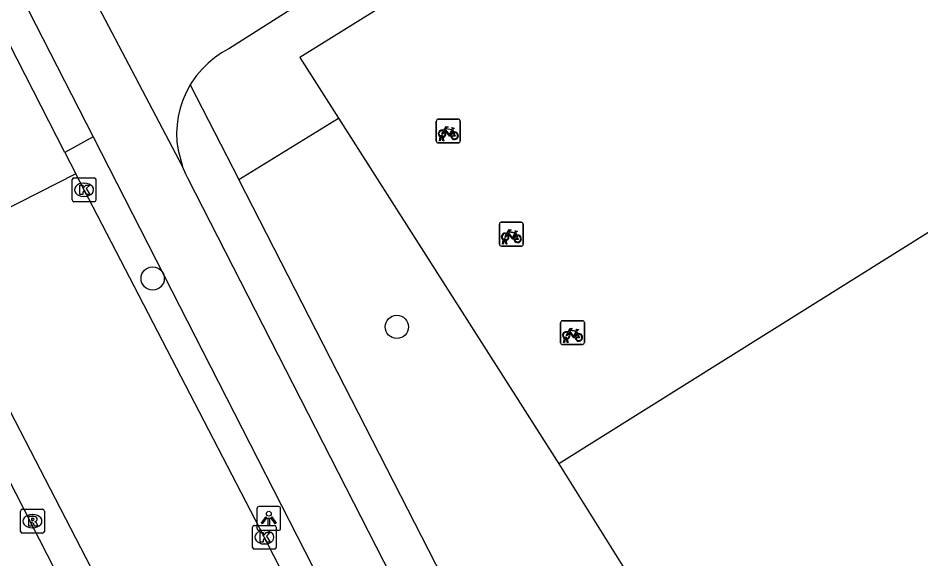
# Model space of a CAD drawing. Extents: x 158838 to 160074, y 386376 to 387776.
# Drawn here: x 159749.52 to 159787.47, y 387470.11 to 387492.84 of the extents above; entities that cross this region are included whole.
import ezdxf

# ---------------------------------------------------------------- set-up
doc = ezdxf.new("R2010")
doc.units = 0
for name, color, linetype in [('IMGEO_Boom', 7, 'Continuous'), ('IMGEO_Fietsenrek', 7, 'Continuous'), ('IMGEO_Fietspad_open', 7, 'Continuous'), ('IMGEO_Hek', 7, 'Continuous'), ('IMGEO_Kolk', 7, 'Continuous'), ('IMGEO_Lichtpunt', 7, 'Continuous'), ('IMGEO_Pand', 7, 'Continuous'), ('IMGEO_Parkeervlak_open', 7, 'Continuous'), ('IMGEO_Rijbaan_lokaal_open', 7, 'Continuous'), ('IMGEO_Rioolput', 7, 'Continuous'), ('IMGEO_Voetpad_open', 7, 'Continuous')]:
    doc.layers.add(name, color=color, linetype=linetype)

msp = doc.modelspace()

# ---------------------------------------------------------------- linework, layer by layer
at = {"layer": 'IMGEO_Boom'}
for centre in [(159755.173, 387481.896), (159765.437, 387479.86)]:
    msp.add_circle(centre, 0.489, dxfattribs=at)
at = {"layer": 'IMGEO_Fietsenrek'}
for p, q in [((159767.097, 387487.668), (159767.097, 387488.509)), ((159767.097, 387488.509), (159767.097, 387487.668)), ((159767.172, 387488.593), (159768.013, 387488.593)), ((159768.013, 387488.593), (159767.172, 387488.593)), ((159768.097, 387488.518), (159768.097, 387487.677)), ((159768.097, 387487.677), (159768.097, 387488.518)), ((159767.784, 387488.142), (159767.82, 387488.047)), ((159768.022, 387487.593), (159767.181, 387487.593)), ((159767.181, 387487.593), (159768.022, 387487.593)), ((159767.224, 387487.677), (159767.263, 387487.837)), ((159767.258, 387487.677), (159767.224, 387487.677)), ((159767.293, 387487.825), (159767.258, 387487.677)), ((159767.335, 387487.849), (159767.334, 387487.853)), ((159767.376, 387487.677), (159767.342, 387487.819)), ((159767.366, 387487.86), (159767.367, 387487.853)), ((159767.374, 387487.823), (159767.409, 387487.677)), ((159767.409, 387487.677), (159767.376, 387487.677)), ((159769.747, 387483.335), (159769.747, 387484.176)), ((159769.747, 387484.176), (159769.747, 387483.335)), ((159769.822, 387484.26), (159770.663, 387484.26)), ((159770.663, 387484.26), (159769.822, 387484.26)), ((159770.747, 387484.185), (159770.747, 387483.344)), ((159770.747, 387483.344), (159770.747, 387484.185)), ((159770.434, 387483.809), (159770.47, 387483.714)), ((159769.874, 387483.344), (159769.913, 387483.504)), ((159769.943, 387483.492), (159769.908, 387483.344)), ((159769.985, 387483.516), (159769.984, 387483.52)), ((159770.026, 387483.344), (159769.992, 387483.486)), ((159770.016, 387483.527), (159770.017, 387483.52)), ((159770.024, 387483.49), (159770.059, 387483.344)), ((159770.672, 387483.26), (159769.831, 387483.26)), ((159769.831, 387483.26), (159770.672, 387483.26)), ((159769.908, 387483.344), (159769.874, 387483.344)), ((159770.059, 387483.344), (159770.026, 387483.344)), ((159772.32, 387479.196), (159772.32, 387480.037)), ((159772.32, 387480.037), (159772.32, 387479.196)), ((159772.395, 387480.121), (159773.236, 387480.121)), ((159773.236, 387480.121), (159772.395, 387480.121)), ((159773.32, 387480.046), (159773.32, 387479.205)), ((159773.32, 387479.205), (159773.32, 387480.046)), ((159773.007, 387479.67), (159773.043, 387479.575)), ((159772.447, 387479.205), (159772.486, 387479.365)), ((159772.516, 387479.353), (159772.481, 387479.205)), ((159772.558, 387479.377), (159772.557, 387479.381)), ((159772.599, 387479.205), (159772.565, 387479.347)), ((159772.589, 387479.388), (159772.59, 387479.381)), ((159772.597, 387479.351), (159772.632, 387479.205)), ((159773.245, 387479.121), (159772.404, 387479.121)), ((159772.404, 387479.121), (159773.245, 387479.121)), ((159772.481, 387479.205), (159772.447, 387479.205)), ((159772.632, 387479.205), (159772.599, 387479.205))]:
    msp.add_line(p, q, dxfattribs=at)
for points in [[(159767.431, 387488.067), (159767.379, 387487.977), (159767.339, 387487.952), (159767.34, 387487.999), (159767.395, 387488.093)], [(159767.41, 387488.119), (159767.505, 387488.283), (159767.591, 387488.269), (159767.593, 387488.26), (159767.537, 387488.249), (159767.51, 387488.204), (159767.766, 387488.163)], [(159767.706, 387487.875), (159767.656, 387487.875), (159767.465, 387488.126), (159767.446, 387488.094)], [(159767.753, 387488.138), (159767.496, 387488.179), (159767.479, 387488.15), (159767.646, 387487.93), (159767.753, 387488.138)], [(159767.801, 387488.04), (159767.771, 387488.117), (159767.662, 387487.899), (159767.705, 387487.899)], [(159767.735, 387487.899), (159767.855, 387487.898), (159767.811, 387488.012)], [(159767.831, 387488.019), (159767.886, 387487.874), (159767.736, 387487.874)], [(159767.766, 387488.163), (159767.791, 387488.212), (159767.785, 387488.216), (159767.762, 387488.22), (159767.75, 387488.227), (159767.749, 387488.23), (159767.751, 387488.235), (159767.846, 387488.22), (159767.848, 387488.21), (159767.838, 387488.197), (159767.826, 387488.191), (159767.812, 387488.197), (159767.784, 387488.142)], [(159770.06, 387483.786), (159770.155, 387483.95), (159770.241, 387483.936), (159770.243, 387483.927), (159770.187, 387483.916), (159770.16, 387483.871), (159770.416, 387483.83)], [(159770.356, 387483.542), (159770.306, 387483.542), (159770.115, 387483.793), (159770.096, 387483.761)], [(159770.403, 387483.805), (159770.146, 387483.846), (159770.129, 387483.817), (159770.296, 387483.597), (159770.403, 387483.805)], [(159770.451, 387483.707), (159770.421, 387483.784), (159770.312, 387483.566), (159770.355, 387483.566)], [(159770.416, 387483.83), (159770.441, 387483.879), (159770.435, 387483.883), (159770.412, 387483.887), (159770.4, 387483.894), (159770.399, 387483.897), (159770.401, 387483.902), (159770.496, 387483.887), (159770.498, 387483.877), (159770.488, 387483.864), (159770.476, 387483.858), (159770.462, 387483.864), (159770.434, 387483.809)], [(159770.081, 387483.734), (159770.029, 387483.644), (159769.989, 387483.619), (159769.99, 387483.666), (159770.045, 387483.76)], [(159770.385, 387483.566), (159770.505, 387483.565), (159770.461, 387483.679)], [(159770.481, 387483.686), (159770.536, 387483.541), (159770.386, 387483.541)], [(159772.654, 387479.595), (159772.602, 387479.505), (159772.562, 387479.48), (159772.563, 387479.527), (159772.618, 387479.621)], [(159772.633, 387479.647), (159772.728, 387479.811), (159772.814, 387479.797), (159772.816, 387479.788), (159772.76, 387479.777), (159772.733, 387479.732), (159772.989, 387479.691)], [(159772.929, 387479.403), (159772.879, 387479.403), (159772.688, 387479.654), (159772.669, 387479.622)], [(159772.976, 387479.666), (159772.719, 387479.707), (159772.702, 387479.678), (159772.869, 387479.458), (159772.976, 387479.666)], [(159773.024, 387479.568), (159772.994, 387479.645), (159772.885, 387479.427), (159772.928, 387479.427)], [(159772.989, 387479.691), (159773.014, 387479.74), (159773.008, 387479.744), (159772.985, 387479.748), (159772.973, 387479.755), (159772.972, 387479.758), (159772.974, 387479.763), (159773.069, 387479.748), (159773.071, 387479.738), (159773.061, 387479.725), (159773.049, 387479.719), (159773.035, 387479.725), (159773.007, 387479.67)], [(159772.958, 387479.427), (159773.078, 387479.426), (159773.034, 387479.54)], [(159773.054, 387479.547), (159773.109, 387479.402), (159772.959, 387479.402)]]:
    msp.add_lwpolyline(points, dxfattribs=at)
for centre, radius, start, end in [((159767.175, 387488.515), 0.0779, 92.4484, 184.2845), ((159767.175, 387488.515), 0.0779, 92.4484, 184.2845), ((159768.019, 387488.515), 0.0779, 2.4484, 94.2845), ((159768.019, 387488.515), 0.0779, 2.4484, 94.2845), ((159767.337, 387487.978), 0.159, 62.6766, 242.1369), ((159767.337, 387487.978), 0.129, 63.3192, 238.903), ((159767.337, 387487.978), 0.129, 283.6043, 43.4302), ((159767.337, 387487.978), 0.159, 283.5766, 46.6042), ((159767.864, 387487.894), 0.159, 113.3408, 178.3217), ((159767.864, 387487.894), 0.159, 187.0065, 105.7708), ((159767.864, 387487.894), 0.129, 113.923, 177.9556), ((159767.864, 387487.894), 0.129, 188.6715, 104.5883), ((159767.175, 387487.671), 0.0779, 182.4484, 274.2845), ((159767.175, 387487.671), 0.0779, 182.4484, 274.2845), ((159767.317, 387487.849), 0.0499, 12.8025, 158.6934), ((159767.337, 387487.978), 0.159, 253.9967, 271.7867), ((159767.317, 387487.849), 0.0174, 12.8025, 163.4502), ((159767.337, 387487.978), 0.129, 253.415, 269.0204), ((159768.019, 387487.671), 0.0779, 272.4484, 4.2845), ((159768.019, 387487.671), 0.0779, 272.4484, 4.2845), ((159769.825, 387484.182), 0.0779, 92.4484, 184.2845), ((159769.825, 387484.182), 0.0779, 92.4484, 184.2845), ((159770.669, 387484.182), 0.0779, 2.4484, 94.2845), ((159770.669, 387484.182), 0.0779, 2.4484, 94.2845), ((159769.987, 387483.645), 0.159, 62.6766, 242.1369), ((159769.987, 387483.645), 0.129, 63.3192, 238.903), ((159769.967, 387483.516), 0.0499, 12.8025, 158.6934), ((159769.987, 387483.645), 0.159, 253.9967, 271.7867), ((159769.967, 387483.516), 0.0174, 12.8025, 163.4502), ((159769.987, 387483.645), 0.129, 253.415, 269.0204), ((159769.987, 387483.645), 0.129, 283.6043, 43.4302), ((159769.987, 387483.645), 0.159, 283.5766, 46.6042), ((159770.514, 387483.561), 0.159, 113.3408, 178.3217), ((159770.514, 387483.561), 0.159, 187.0065, 105.7708), ((159770.514, 387483.561), 0.129, 113.923, 177.9556), ((159770.514, 387483.561), 0.129, 188.6715, 104.5883), ((159769.825, 387483.338), 0.0779, 182.4484, 274.2845), ((159769.825, 387483.338), 0.0779, 182.4484, 274.2845), ((159770.669, 387483.338), 0.0779, 272.4484, 4.2845), ((159770.669, 387483.338), 0.0779, 272.4484, 4.2845), ((159772.398, 387480.043), 0.0779, 92.4484, 184.2845), ((159772.398, 387480.043), 0.0779, 92.4484, 184.2845), ((159773.242, 387480.043), 0.0779, 2.4484, 94.2845), ((159773.242, 387480.043), 0.0779, 2.4484, 94.2845), ((159772.56, 387479.506), 0.159, 62.6766, 242.1369), ((159772.56, 387479.506), 0.129, 63.3192, 238.903), ((159772.56, 387479.506), 0.129, 283.6043, 43.4302), ((159772.56, 387479.506), 0.159, 283.5766, 46.6042), ((159772.54, 387479.377), 0.0499, 12.8025, 158.6934), ((159772.56, 387479.506), 0.159, 253.9967, 271.7867), ((159772.54, 387479.377), 0.0174, 12.8025, 163.4502), ((159772.56, 387479.506), 0.129, 253.415, 269.0204), ((159773.087, 387479.422), 0.159, 113.3408, 178.3217), ((159773.087, 387479.422), 0.159, 187.0065, 105.7708), ((159773.087, 387479.422), 0.129, 113.923, 177.9556), ((159773.087, 387479.422), 0.129, 188.6715, 104.5883), ((159772.398, 387479.199), 0.0779, 182.4484, 274.2845), ((159772.398, 387479.199), 0.0779, 182.4484, 274.2845), ((159773.242, 387479.199), 0.0779, 272.4484, 4.2845), ((159773.242, 387479.199), 0.0779, 272.4484, 4.2845)]:
    msp.add_arc(centre, radius, start, end, dxfattribs=at)
at = {"layer": 'IMGEO_Fietspad_open'}
for points in [[(159880.986, 387568.702), (159879.902, 387568.012), (159875.931, 387565.415), (159790.349, 387511.673), (159777.523, 387503.666), (159771.665, 387500), (159758.381, 387491.545), (159758.071, 387491.373), (159757.777, 387491.173), (159757.502, 387490.948), (159757.249, 387490.7), (159757.019, 387490.43), (159756.814, 387490.14), (159756.746, 387490.031)], [(159833.322, 387308.736), (159743.948, 387483.569), (159721.707, 387527.076)], [(159743.294, 387506.144), (159752.677, 387487.848)], [(159756.428, 387486.608), (159752.624, 387493.834), (159752.632, 387493.895)], [(159756.746, 387490.031), (159756.577, 387489.718), (159756.437, 387489.392), (159756.326, 387489.054), (159756.247, 387488.708), (159756.198, 387488.356), (159756.181, 387488.001), (159756.196, 387487.646), (159756.242, 387487.293), (159756.428, 387486.608)], [(159752.677, 387487.848), (159789.263, 387416.249)], [(159791.699, 387417.537), (159786.107, 387428.516), (159756.655, 387486.106), (159756.567, 387486.281), (159756.428, 387486.608)]]:
    msp.add_lwpolyline(points, dxfattribs=at)
at = {"layer": 'IMGEO_Hek'}
msp.add_lwpolyline([(159790.245, 387505.744), (159788.689, 387508.161), (159761.354, 387491.189), (159762.98, 387488.639)], dxfattribs=at)
at = {"layer": 'IMGEO_Kolk'}
for p, q in [((159751.79, 387485.198), (159751.79, 387486.05)), ((159751.865, 387486.124), (159752.717, 387486.124)), ((159752.791, 387486.05), (159752.791, 387485.198)), ((159752.278, 387485.904), (159752.303, 387485.904)), ((159752.301, 387485.344), (159752.276, 387485.344)), ((159752.717, 387485.124), (159751.865, 387485.124)), ((159759.369, 387470.594), (159759.369, 387471.446)), ((159759.444, 387471.52), (159760.296, 387471.52)), ((159759.857, 387471.3), (159759.882, 387471.3)), ((159760.37, 387471.446), (159760.37, 387470.594)), ((159760.296, 387470.52), (159759.444, 387470.52)), ((159759.88, 387470.74), (159759.855, 387470.74))]:
    msp.add_line(p, q, dxfattribs=at)
for points in [[(159751.79, 387485.198), (159751.79, 387486.05)], [(159751.865, 387486.124), (159752.717, 387486.124)], [(159752.791, 387486.05), (159752.791, 387485.198)], [(159752.111, 387485.824), (159752.234, 387485.824), (159752.234, 387485.673), (159752.364, 387485.824), (159752.528, 387485.824), (159752.382, 387485.673), (159752.535, 387485.424), (159752.383, 387485.424), (159752.298, 387485.588), (159752.234, 387485.521), (159752.234, 387485.424), (159752.111, 387485.424), (159752.111, 387485.824)], [(159752.717, 387485.124), (159751.865, 387485.124)], [(159759.369, 387470.594), (159759.369, 387471.446)], [(159759.444, 387471.52), (159760.296, 387471.52)], [(159760.37, 387471.446), (159760.37, 387470.594)], [(159759.69, 387471.22), (159759.813, 387471.22), (159759.813, 387471.069), (159759.943, 387471.22), (159760.107, 387471.22), (159759.961, 387471.069), (159760.114, 387470.82), (159759.962, 387470.82), (159759.877, 387470.984), (159759.813, 387470.917), (159759.813, 387470.82), (159759.69, 387470.82), (159759.69, 387471.22)], [(159760.296, 387470.52), (159759.444, 387470.52)]]:
    msp.add_lwpolyline(points, dxfattribs=at)
for centre, start, end in [((159751.867, 387486.048), 91.552, 178.448), ((159751.867, 387486.048), 91.552, 178.448), ((159752.715, 387486.048), 1.552, 88.448), ((159752.715, 387486.048), 1.552, 88.448), ((159751.867, 387485.2), 181.552, 268.448), ((159751.867, 387485.2), 181.552, 268.448), ((159752.715, 387485.2), 271.552, 358.448), ((159752.715, 387485.2), 271.552, 358.448), ((159759.446, 387471.444), 91.552, 178.448), ((159759.446, 387471.444), 91.552, 178.448), ((159760.294, 387471.444), 1.552, 88.448), ((159760.294, 387471.444), 1.552, 88.448), ((159759.446, 387470.596), 181.552, 268.448), ((159759.446, 387470.596), 181.552, 268.448), ((159760.294, 387470.596), 271.552, 358.448), ((159760.294, 387470.596), 271.552, 358.448)]:
    msp.add_arc(centre, 0.0765, start, end, dxfattribs=at)
for centre, major_axis, ratio, start_param, end_param in [((159752.277, 387485.624), (-0.387, 0.002), 0.722429, 4.712389, 7.853982), ((159752.302, 387485.624), (-0.39, 0.002), 0.717154, 1.570796, 4.712389), ((159759.856, 387471.02), (-0.387, 0.002), 0.722429, 4.712389, 7.853982), ((159759.881, 387471.02), (-0.39, 0.002), 0.717154, 1.570796, 4.712389)]:
    msp.add_ellipse(centre, major_axis=major_axis, ratio=ratio, start_param=start_param, end_param=end_param, dxfattribs=at)
at = {"layer": 'IMGEO_Lichtpunt'}
for p, q in [((159759.557, 387472.213), (159759.557, 387471.406)), ((159759.557, 387472.213), (159759.557, 387471.406)), ((159760.459, 387472.308), (159759.651, 387472.308)), ((159760.459, 387472.308), (159759.651, 387472.308)), ((159760.553, 387471.406), (159760.553, 387472.213)), ((159760.553, 387471.406), (159760.553, 387472.213)), ((159759.651, 387471.312), (159760.459, 387471.312)), ((159759.651, 387471.312), (159760.459, 387471.312))]:
    msp.add_line(p, q, dxfattribs=at)
for points in [[(159759.931, 387471.877), (159759.97, 387471.849), (159759.782, 387471.587), (159759.744, 387471.614), (159759.931, 387471.877)], [(159760.033, 387471.829), (159760.08, 387471.829), (159760.08, 387471.507), (159760.033, 387471.507), (159760.033, 387471.829)], [(159760.143, 387471.849), (159760.181, 387471.876), (159760.368, 387471.614), (159760.329, 387471.586), (159760.143, 387471.849)]]:
    msp.add_lwpolyline(points, dxfattribs=at)
msp.add_circle((159760.056, 387472.011), 0.0994, dxfattribs=at)
for centre, start, end in [((159759.651, 387472.213), 90, 180), ((159759.651, 387472.213), 90, 180), ((159760.459, 387472.213), 0, 90), ((159760.459, 387472.213), 0, 90), ((159759.651, 387471.406), 180, 270), ((159759.651, 387471.406), 180, 270), ((159760.459, 387471.406), 270, 0), ((159760.459, 387471.406), 270, 360)]:
    msp.add_arc(centre, 0.0946, start, end, dxfattribs=at)
at = {"layer": 'IMGEO_Pand'}
for points in [[(159802.106, 387492.789), (159772.248, 387474.102)], [(159772.248, 387474.102), (159781.781, 387458.87)]]:
    msp.add_lwpolyline(points, dxfattribs=at)
at = {"layer": 'IMGEO_Parkeervlak_open'}
msp.add_lwpolyline([(159762.98, 387488.639), (159772.248, 387474.102)], dxfattribs=at)
at = {"layer": 'IMGEO_Rijbaan_lokaal_open'}
for points in [[(159751.487, 387487.19), (159742.127, 387505.506)], [(159751.487, 387487.19), (159751.948, 387486.289)], [(159751.948, 387486.289), (159745.658, 387483.102)], [(159788.13, 387415.65), (159782.349, 387426.938), (159778.612, 387434.317), (159769.226, 387452.664), (159759.873, 387471.011), (159752.851, 387484.542), (159751.948, 387486.289)], [(159745.658, 387483.102), (159746.825, 387480.834), (159753.839, 387467.306), (159762.733, 387449.881), (159772.565, 387430.656), (159776.366, 387423.23), (159781.525, 387413.188), (159790.867, 387394.858), (159798.879, 387379.221)]]:
    msp.add_lwpolyline(points, dxfattribs=at)
at = {"layer": 'IMGEO_Rioolput'}
for p, q in [((159749.619, 387471.269), (159749.619, 387472.121)), ((159749.694, 387472.195), (159750.546, 387472.195)), ((159750.62, 387472.121), (159750.62, 387471.269)), ((159750.107, 387471.975), (159750.132, 387471.975)), ((159750.13, 387471.415), (159750.105, 387471.415)), ((159750.546, 387471.195), (159749.694, 387471.195))]:
    msp.add_line(p, q, dxfattribs=at)
for points in [[(159749.619, 387471.269), (159749.619, 387472.121)], [(159749.694, 387472.195), (159750.546, 387472.195)], [(159750.62, 387472.121), (159750.62, 387471.269)], [(159750.208, 387471.893), (159749.956, 387471.895), (159749.956, 387471.495)], [(159749.956, 387471.495), (159750.08, 387471.495), (159750.08, 387471.657), (159750.091, 387471.657)], [(159750.134, 387471.814), (159750.08, 387471.814), (159750.08, 387471.733)], [(159750.08, 387471.733), (159750.132, 387471.733)], [(159750.138, 387471.628), (159750.209, 387471.495), (159750.349, 387471.495), (159750.284, 387471.621)], [(159750.546, 387471.195), (159749.694, 387471.195)]]:
    msp.add_lwpolyline(points, dxfattribs=at)
for centre, radius, start, end in [((159749.696, 387472.119), 0.0765, 91.552, 178.448), ((159749.696, 387472.119), 0.0765, 91.552, 178.448), ((159750.544, 387472.119), 0.0765, 1.552, 88.448), ((159750.544, 387472.119), 0.0765, 1.552, 88.448), ((159750.09, 387471.604), 0.0533, 26.0293, 88.6989), ((159750.116, 387471.922), 0.19, 274.7715, 282.9687), ((159750.14, 387471.718), 0.0964, 77.0061, 93.1865), ((159750.154, 387471.775), 0.0378, 276.6634, 79.6772), ((159750.207, 387471.783), 0.109, 350.3612, 89.416), ((159750.205, 387471.783), 0.112, 277.5842, 350.9817), ((159750.189, 387471.568), 0.108, 29.5134, 73.7905), ((159749.696, 387471.271), 0.0765, 181.552, 268.448), ((159749.696, 387471.271), 0.0765, 181.552, 268.448), ((159750.544, 387471.271), 0.0765, 271.552, 358.448), ((159750.544, 387471.271), 0.0765, 271.552, 358.448)]:
    msp.add_arc(centre, radius, start, end, dxfattribs=at)
for centre, major_axis, ratio, start_param, end_param in [((159750.106, 387471.695), (-0.387, 0.002), 0.722429, 4.712389, 7.853982), ((159750.131, 387471.695), (-0.39, 0.002), 0.717154, 1.570796, 4.712389)]:
    msp.add_ellipse(centre, major_axis=major_axis, ratio=ratio, start_param=start_param, end_param=end_param, dxfattribs=at)
at = {"layer": 'IMGEO_Voetpad_open'}
for points in [[(159792.903, 387507.403), (159792.786, 387507.338), (159790.245, 387505.744), (159788.689, 387508.161), (159761.354, 387491.189), (159762.98, 387488.639)], [(159756.746, 387490.031), (159758.8, 387486.052)], [(159758.8, 387486.052), (159762.98, 387488.639)], [(159752.677, 387487.848), (159751.487, 387487.19)], [(159793.426, 387418.45), (159787.795, 387429.424), (159758.8, 387486.052)]]:
    msp.add_lwpolyline(points, dxfattribs=at)

doc.saveas('drawing.dxf')
